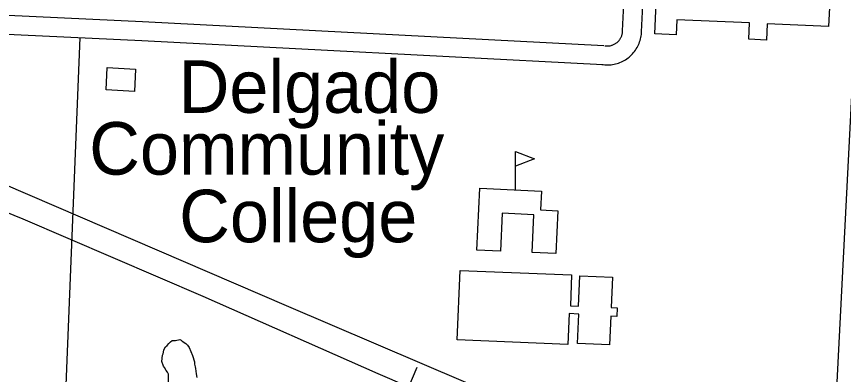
# Model space of a CAD drawing. Extents: x 3677843 to 3715951, y 511991 to 537744.
# Drawn here: x 3693064 to 3694371, y 527278 to 527844 of the extents above; entities that cross this region are included whole.
import ezdxf

# ---------------------------------------------------------------- set-up
doc = ezdxf.new("R2010")
doc.units = 0
for name, color, linetype in [('V-BLDG-IDEN', 7, 'Continuous'), ('V-BLDG-OTLN', 7, 'Continuous'), ('V-ROAD-CNTR', 7, 'Continuous'), ('V-SITE-VEGE', 7, 'Continuous')]:
    doc.layers.add(name, color=color, linetype=linetype)

msp = doc.modelspace()

# ---------------------------------------------------------------- linework, layer by layer
at = {"layer": 'V-BLDG-OTLN'}
msp.add_line((3693852.9, 527570.4), (3693852.9, 527630.4), dxfattribs=at)
for points in [[(3694347.7, 527828), (3694250.7, 527832.4), (3694249.5, 527806.6), (3694221.4, 527807.9), (3694222.6, 527833.7), (3694107.9, 527838.9), (3694106.8, 527815), (3694073, 527816.6), (3694078.5, 527938.9), (3694250.5, 527931.2), (3694248.8, 527893.3), (3694350.4, 527888.7)], [(3693207.6, 527763.2), (3693252.3, 527760.9), (3693250.5, 527725.5), (3693205.9, 527727.8)], [(3693852.9, 527630.4), (3693882.9, 527618.9), (3693852.9, 527607.3)], [(3693791.9, 527474.6), (3693796.5, 527572.6), (3693893.8, 527568.1), (3693892.4, 527538.2), (3693919.5, 527536.9), (3693916.3, 527469.4), (3693879, 527471.1), (3693881.7, 527530.6), (3693831.8, 527532.9), (3693829, 527472.9)], [(3693935.5, 527325.5), (3693760.5, 527332.8), (3693765.1, 527442.7), (3693941.5, 527435.4), (3693939.5, 527386.6), (3693952.5, 527386.1), (3693954.5, 527434.2), (3694006.1, 527432.1), (3694004.1, 527383.9), (3694013.7, 527383.5), (3694013.1, 527370), (3694003.4, 527370.4), (3694001.5, 527325), (3693950.7, 527327.1), (3693952.7, 527373.6), (3693937.5, 527374.3)]]:
    msp.add_lwpolyline(points, close=True, dxfattribs=at)
at = {"layer": 'V-ROAD-CNTR'}
for points in [[(3694022, 527821.2), (3694047.6, 528338.1)], [(3694051.9, 527819.7), (3694077.6, 528336.6)], [(3694077.6, 528336.6), (3694404.3, 528320.4), (3694412.6, 528319.2), (3694412.6, 528319.2), (3694413, 528318.4), (3694413.5, 528317), (3694413.9, 528307), (3694345.5, 526967.4)], [(3692826, 527856.8), (3693263.5, 527836.1), (3693992.3, 527797.9)], [(3692824.5, 527826.8), (3693262.1, 527806.1), (3693990.7, 527767.9)], [(3693993.7, 527797.8), (3693995.1, 527797.6), (3693996.2, 527797.4), (3693997.2, 527797.4), (3693998.3, 527797.4), (3693999.4, 527797.4), (3694000.5, 527797.5), (3694001.6, 527797.6), (3694002.6, 527797.8), (3694003.7, 527798.1), (3694004.8, 527798.4), (3694005.8, 527798.7), (3694006.8, 527799.1), (3694007.8, 527799.5), (3694008.8, 527800), (3694009.7, 527800.5), (3694010.7, 527801), (3694011.6, 527801.6), (3694012.5, 527802.3), (3694013.3, 527802.9), (3694014.1, 527803.6), (3694014.9, 527804.4), (3694015.7, 527805.2), (3694016.4, 527806), (3694017.1, 527806.8), (3694017.7, 527807.7), (3694018.3, 527808.6), (3694018.9, 527809.6), (3694019.4, 527810.5), (3694019.8, 527811.5), (3694020.3, 527812.5), (3694020.6, 527813.5), (3694021, 527814.6), (3694021.3, 527815.6), (3694021.5, 527816.7), (3694021.7, 527817.7), (3694021.8, 527818.8), (3694021.9, 527819.9), (3694022, 527821.1)], [(3693164.2, 527810.5), (3693013.8, 524096.5), (3692955.4, 522772.9), (3692937.2, 522304.7)], [(3693989.4, 527768.1), (3693991.5, 527767.8), (3693993.9, 527767.5), (3693996.3, 527767.4), (3693998.8, 527767.4), (3694001.2, 527767.5), (3694003.7, 527767.7), (3694006.1, 527768), (3694008.5, 527768.4), (3694010.9, 527768.9), (3694013.2, 527769.6), (3694015.6, 527770.3), (3694017.9, 527771.2), (3694020.1, 527772.1), (3694022.3, 527773.2), (3694024.5, 527774.3), (3694026.6, 527775.6), (3694028.6, 527776.9), (3694030.6, 527778.4), (3694032.5, 527779.9), (3694034.4, 527781.5), (3694036.1, 527783.2), (3694037.8, 527784.9), (3694039.4, 527786.8), (3694041, 527788.7), (3694042.4, 527790.7), (3694043.7, 527792.7), (3694045, 527794.8), (3694046.1, 527797), (3694047.2, 527799.2), (3694048.1, 527801.4), (3694049, 527803.7), (3694049.7, 527806.1), (3694050.4, 527808.4), (3694050.9, 527810.8), (3694051.3, 527813.2), (3694051.7, 527815.6), (3694051.9, 527818), (3694051.9, 527819.8)], [(3692633.5, 527752.5), (3693001.3, 527597.5), (3693490.5, 527387), (3693984.5, 527175.8), (3694553.4, 526931.6), (3694778.6, 526839.1), (3695044.5, 526699.3), (3695205.8, 526607.5)], [(3695205.8, 526607.5), (3694917, 526724.8), (3694738.4, 526809.8), (3694528.2, 526899.8), (3694309.6, 526986.7), (3693889.3, 527170), (3693635.8, 527279), (3693359, 527401.5), (3693074.9, 527523.4), (3692810.2, 527631.2), (3692639.3, 527704.6)], [(3693616.8, 527100.8), (3693644.7, 527163.8), (3693669.8, 527225.8), (3693682.5, 527254.7), (3693697.5, 527289.8)]]:
    msp.add_lwpolyline(points, dxfattribs=at)
at = {"layer": 'V-SITE-VEGE'}
msp.add_lwpolyline([(3693304.4, 527264.3), (3693304.1, 527278.6), (3693303, 527281.9), (3693300.7, 527284.6), (3693297.9, 527289), (3693296.2, 527291.2), (3693293.9, 527298.9), (3693294.8, 527308.8), (3693295.9, 527311), (3693296.4, 527313.3), (3693296.9, 527317.1), (3693299.6, 527321.6), (3693302.3, 527323.8), (3693305, 527327.2), (3693307.7, 527329.5), (3693309.9, 527331.7), (3693315.4, 527331.8), (3693322, 527333.6), (3693324.2, 527332.5), (3693325.9, 527330.9), (3693331.5, 527327.1), (3693334.3, 527324.4), (3693337.1, 527320.6), (3693342.3, 527307.9), (3693345.2, 527298.1), (3693345.3, 527294.2), (3693346.5, 527290.3), (3693347.1, 527287.6), (3693348.3, 527279.3), (3693349, 527273.3)], dxfattribs=at)

# ---------------------------------------------------------------- texts
at = {"layer": 'V-BLDG-IDEN'}
for s, p in [('Delgado', (3693320.4, 527691.6)), ('Community', (3693179, 527594)), ('College', (3693321.2, 527487.1))]:
    msp.add_text(s, height=83, dxfattribs=at).set_placement(p)

doc.saveas('drawing.dxf')
